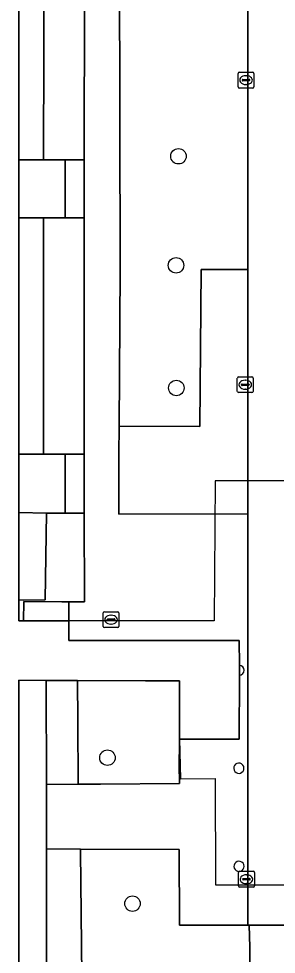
# Model space of a CAD drawing. Extents: x 161477 to 163040, y 383680 to 384871.
# Drawn here: x 162007.3 to 162023.6, y 384251.7 to 384310.9 of the extents above; entities that cross this region are included whole.
import ezdxf

# ---------------------------------------------------------------- set-up
doc = ezdxf.new("R2010")
doc.units = 0
for name, color, linetype in [('IMGEO_Boom', 7, 'Continuous'), ('IMGEO_Groenvoorziening', 7, 'Continuous'), ('IMGEO_Kolk', 7, 'Continuous'), ('IMGEO_Pand', 7, 'Continuous'), ('IMGEO_Pand_overbouw', 7, 'Continuous'), ('IMGEO_Rijbaan_lokaal_open', 7, 'Continuous'), ('IMGEO_Terreindeel_onvherhard', 7, 'Continuous'), ('IMGEO_Voetpad_op_trap', 7, 'Continuous'), ('IMGEO_Voetpad_open', 7, 'Continuous')]:
    doc.layers.add(name, color=color, linetype=linetype)

msp = doc.modelspace()

# ---------------------------------------------------------------- linework, layer by layer
at = {"layer": 'IMGEO_Boom'}
for centre in [(162017.37, 384302.167), (162017.216, 384295.268), (162017.236, 384287.51), (162012.875, 384264.123), (162014.462, 384254.892)]:
    msp.add_circle(centre, 0.489, dxfattribs=at)
at = {"layer": 'IMGEO_Groenvoorziening'}
for points in [[(162021.737, 384335.473), (162021.759, 384349.699), (162013.626, 384349.696), (162013.613, 384324.033), (162013.678, 384294.936), (162013.608, 384285.103), (162018.73, 384285.066), (162018.801, 384295.006), (162021.757, 384295.008)], [(162011.438, 384323.025), (162010.186, 384323.028), (162008.897, 384323.031), (162008.836, 384301.947), (162010.196, 384301.944), (162011.394, 384301.941)], [(162011.394, 384298.268), (162010.198, 384298.268), (162008.828, 384298.268), (162008.828, 384283.32), (162010.205, 384283.32), (162011.397, 384283.32)], [(162011.406, 384279.595), (162010.207, 384279.592), (162009.008, 384279.589), (162008.942, 384274.113), (162007.277, 384274.085), (162007.277, 384272.786), (162007.567, 384272.786), (162007.592, 384273.998), (162009.994, 384273.987), (162010.424, 384273.991), (162011.419, 384273.983)], [(162010.976, 384269.004), (162009.005, 384269.016), (162009.005, 384268.839), (162009.013, 384262.435), (162011.013, 384262.446), (162010.991, 384266.446)], [(162017.441, 384268.979), (162015.281, 384268.977), (162010.976, 384269.004), (162010.991, 384266.446), (162011.013, 384262.446), (162012.43, 384262.454), (162017.43, 384262.482), (162017.428, 384262.781), (162017.425, 384263.395), (162017.446, 384265.289)], [(162011.163, 384258.196), (162011.161, 384258.345), (162009.018, 384258.358), (162009.028, 384250.61), (162009.028, 384249.462), (162009.221, 384249.462), (162009.222, 384249.636), (162009.225, 384250.131), (162011.256, 384250.13), (162011.254, 384250.328)], [(162017.415, 384258.307), (162011.161, 384258.345), (162011.163, 384258.196), (162011.254, 384250.328), (162011.256, 384250.13), (162021.863, 384250.123), (162021.898, 384252.146), (162021.847, 384253.534), (162021.765, 384253.534), (162017.43, 384253.533)]]:
    msp.add_lwpolyline(points, close=True, dxfattribs=at)
at = {"layer": 'IMGEO_Kolk'}
for p, q in [((162021.15, 384306.558), (162021.15, 384307.41)), ((162021.225, 384307.484), (162022.077, 384307.484)), ((162021.638, 384307.264), (162021.663, 384307.264)), ((162022.151, 384307.41), (162022.151, 384306.558)), ((162021.409, 384306.978), (162021.409, 384306.99)), ((162021.847, 384306.941), (162021.449, 384306.941)), ((162021.452, 384307.027), (162021.85, 384307.027)), ((162021.661, 384306.704), (162021.636, 384306.704)), ((162021.893, 384306.99), (162021.893, 384306.978)), ((162022.077, 384306.484), (162021.225, 384306.484)), ((162021.097, 384287.289), (162021.097, 384288.141)), ((162021.172, 384288.215), (162022.024, 384288.215)), ((162021.356, 384287.709), (162021.356, 384287.721)), ((162021.399, 384287.758), (162021.797, 384287.758)), ((162021.585, 384287.995), (162021.61, 384287.995)), ((162021.84, 384287.721), (162021.84, 384287.709)), ((162022.098, 384288.141), (162022.098, 384287.289)), ((162022.024, 384287.215), (162021.172, 384287.215)), ((162021.794, 384287.672), (162021.396, 384287.672)), ((162021.608, 384287.435), (162021.583, 384287.435)), ((162012.604, 384272.431), (162012.604, 384273.283)), ((162012.679, 384273.357), (162013.531, 384273.357)), ((162012.906, 384272.9), (162013.304, 384272.9)), ((162013.092, 384273.137), (162013.117, 384273.137)), ((162013.605, 384273.283), (162013.605, 384272.431)), ((162013.531, 384272.357), (162012.679, 384272.357)), ((162012.863, 384272.851), (162012.863, 384272.863)), ((162013.301, 384272.814), (162012.903, 384272.814)), ((162013.115, 384272.577), (162013.09, 384272.577)), ((162013.347, 384272.863), (162013.347, 384272.851)), ((162021.249, 384256.937), (162022.101, 384256.937)), ((162021.174, 384256.011), (162021.174, 384256.863)), ((162021.433, 384256.431), (162021.433, 384256.443)), ((162021.871, 384256.394), (162021.473, 384256.394)), ((162021.476, 384256.48), (162021.874, 384256.48)), ((162021.662, 384256.717), (162021.687, 384256.717)), ((162021.917, 384256.443), (162021.917, 384256.431)), ((162022.175, 384256.863), (162022.175, 384256.011)), ((162022.101, 384255.937), (162021.249, 384255.937)), ((162021.685, 384256.157), (162021.66, 384256.157))]:
    msp.add_line(p, q, dxfattribs=at)
for points in [[(162021.15, 384306.558), (162021.15, 384307.41)], [(162021.225, 384307.484), (162022.077, 384307.484)], [(162022.151, 384307.41), (162022.151, 384306.558)], [(162022.077, 384306.484), (162021.225, 384306.484)], [(162021.097, 384287.289), (162021.097, 384288.141)], [(162021.172, 384288.215), (162022.024, 384288.215)], [(162022.098, 384288.141), (162022.098, 384287.289)], [(162022.024, 384287.215), (162021.172, 384287.215)], [(162012.604, 384272.431), (162012.604, 384273.283)], [(162012.679, 384273.357), (162013.531, 384273.357)], [(162013.605, 384273.283), (162013.605, 384272.431)], [(162013.531, 384272.357), (162012.679, 384272.357)], [(162021.249, 384256.937), (162022.101, 384256.937)], [(162021.174, 384256.011), (162021.174, 384256.863)], [(162022.175, 384256.863), (162022.175, 384256.011)], [(162022.101, 384255.937), (162021.249, 384255.937)]]:
    msp.add_lwpolyline(points, dxfattribs=at)
for centre, radius, start, end in [((162021.227, 384307.408), 0.0765, 91.55205, 178.44795), ((162021.227, 384307.408), 0.0765, 91.55205, 178.44795), ((162022.075, 384307.408), 0.0765, 1.55205, 88.44795), ((162022.075, 384307.408), 0.0765, 1.55205, 88.44795), ((162021.449, 384306.987), 0.0403, 85.87752, 175.75265), ((162021.446, 384306.977), 0.0366, 178.93798, 274.71019), ((162021.85, 384306.984), 0.043, 264.86636, 352.45326), ((162021.854, 384306.989), 0.0386, 1.73085, 96.63898), ((162021.227, 384306.56), 0.0765, 181.55205, 268.44795), ((162021.227, 384306.56), 0.0765, 181.55205, 268.44795), ((162022.075, 384306.56), 0.0765, 271.55205, 358.44795), ((162022.075, 384306.56), 0.0765, 271.55205, 358.44795), ((162021.174, 384288.139), 0.0765, 91.55205, 178.44795), ((162021.174, 384288.139), 0.0765, 91.55205, 178.44795), ((162021.396, 384287.718), 0.0403, 85.87752, 175.75265), ((162021.393, 384287.708), 0.0366, 178.93798, 274.71019), ((162021.797, 384287.715), 0.043, 264.86636, 352.45326), ((162021.801, 384287.72), 0.0386, 1.73085, 96.63898), ((162022.022, 384288.139), 0.0765, 1.55205, 88.44795), ((162022.022, 384288.139), 0.0765, 1.55205, 88.44795), ((162021.174, 384287.291), 0.0765, 181.55205, 268.44795), ((162021.174, 384287.291), 0.0765, 181.55205, 268.44795), ((162022.022, 384287.291), 0.0765, 271.55205, 358.44795), ((162022.022, 384287.291), 0.0765, 271.55205, 358.44795), ((162012.681, 384273.281), 0.0765, 91.55205, 178.44795), ((162012.681, 384273.281), 0.0765, 91.55205, 178.44795), ((162012.903, 384272.86), 0.0403, 85.87752, 175.75265), ((162013.308, 384272.862), 0.0386, 1.73085, 96.63898), ((162013.529, 384273.281), 0.0765, 1.55205, 88.44795), ((162013.529, 384273.281), 0.0765, 1.55205, 88.44795), ((162012.681, 384272.433), 0.0765, 181.55205, 268.44795), ((162012.681, 384272.433), 0.0765, 181.55205, 268.44795), ((162012.9, 384272.85), 0.0366, 178.93798, 274.71019), ((162013.304, 384272.857), 0.043, 264.86636, 352.45326), ((162013.529, 384272.433), 0.0765, 271.55205, 358.44795), ((162013.529, 384272.433), 0.0765, 271.55205, 358.44795), ((162021.251, 384256.861), 0.0765, 91.55205, 178.44795), ((162021.251, 384256.861), 0.0765, 91.55205, 178.44795), ((162022.099, 384256.861), 0.0765, 1.55205, 88.44795), ((162022.099, 384256.861), 0.0765, 1.55205, 88.44795), ((162021.473, 384256.44), 0.0403, 85.87752, 175.75265), ((162021.47, 384256.43), 0.0366, 178.93798, 274.71019), ((162021.874, 384256.437), 0.043, 264.86636, 352.45326), ((162021.878, 384256.442), 0.0386, 1.73085, 96.63898), ((162021.251, 384256.013), 0.0765, 181.55205, 268.44795), ((162021.251, 384256.013), 0.0765, 181.55205, 268.44795), ((162022.099, 384256.013), 0.0765, 271.55205, 358.44795), ((162022.099, 384256.013), 0.0765, 271.55205, 358.44795)]:
    msp.add_arc(centre, radius, start, end, dxfattribs=at)
for centre, major_axis, ratio, start_param, end_param in [((162021.637, 384306.984), (-0.387, 0.002), 0.722429, 4.712389, 7.853982), ((162021.662, 384306.984), (-0.39, 0.002), 0.717154, 1.570796, 4.712389), ((162021.584, 384287.715), (-0.387, 0.002), 0.722429, 4.712389, 7.853982), ((162021.609, 384287.715), (-0.39, 0.002), 0.717154, 1.570796, 4.712389), ((162013.091, 384272.857), (-0.387, 0.002), 0.722429, 4.712389, 7.853982), ((162013.116, 384272.857), (-0.39, 0.002), 0.717154, 1.570796, 4.712389), ((162021.661, 384256.437), (-0.387, 0.002), 0.722429, 4.712389, 7.853982), ((162021.686, 384256.437), (-0.39, 0.002), 0.717154, 1.570796, 4.712389)]:
    msp.add_ellipse(centre, major_axis=major_axis, ratio=ratio, start_param=start_param, end_param=end_param, dxfattribs=at)
at = {"layer": 'IMGEO_Pand'}
for points in [[(162007.258, 384250), (162007.266, 384269.027), (162009.005, 384269.016), (162010.976, 384269.004), (162015.281, 384268.977), (162017.441, 384268.979), (162017.446, 384265.289), (162021.217, 384265.294), (162021.227, 384269.341), (162021.226, 384269.972), (162021.222, 384271.531), (162010.425, 384271.541), (162010.435, 384272.775), (162007.567, 384272.786), (162007.277, 384272.786), (162007.277, 384274.085), (162007.275, 384279.625), (162007.274, 384283.32), (162007.274, 384283.423), (162007.269, 384298.268), (162007.268, 384301.95), (162007.264, 384313.621)], [(162021.226, 384269.972), (162021.227, 384269.341)]]:
    msp.add_lwpolyline(points, dxfattribs=at)
for centre, radius, start, end in [((162021.207, 384269.656), 0.316, 0.1609, 86.46973), ((162021.208, 384269.655), 0.315, 273.39798, 0.34551), ((162021.195, 384263.457), 0.324, 77.16041, 359.98209), ((162021.197, 384263.458), 0.322, 359.74617, 77.39633), ((162021.204, 384257.25), 0.324, 77.04938, 0.04807), ((162021.201, 384257.248), 0.326, 0.35111, 76.74634)]:
    msp.add_arc(centre, radius, start, end, dxfattribs=at)
at = {"layer": 'IMGEO_Pand_overbouw'}
msp.add_lwpolyline([(162037.084, 384281.639), (162019.702, 384281.634), (162019.636, 384272.78), (162010.435, 384272.775), (162010.425, 384271.541), (162021.222, 384271.531), (162021.226, 384269.972), (162021.227, 384269.341), (162021.217, 384265.294), (162017.446, 384265.289), (162017.5, 384262.782), (162019.699, 384262.817), (162019.714, 384256.084), (162058.456, 384256.073)], dxfattribs=at)
at = {"layer": 'IMGEO_Rijbaan_lokaal_open'}
msp.add_lwpolyline([(162027.862, 384368.791), (162021.759, 384368.798), (162021.759, 384349.699), (162021.737, 384335.473), (162021.757, 384295.008), (162021.759, 384291.547), (162021.759, 384279.548), (162021.765, 384253.534), (162021.847, 384253.534), (162027.77, 384253.54), (162027.95, 384253.54), (162027.862, 384282.06)], close=True, dxfattribs=at)
at = {"layer": 'IMGEO_Terreindeel_onvherhard'}
for points in [[(162008.897, 384323.031), (162007.264, 384323.034), (162007.264, 384313.621), (162007.268, 384301.95), (162008.836, 384301.947)], [(162008.828, 384298.268), (162007.269, 384298.268), (162007.274, 384283.423), (162007.274, 384283.32), (162008.828, 384283.32)], [(162009.008, 384279.589), (162007.275, 384279.625), (162007.277, 384274.085), (162008.942, 384274.113)], [(162009.013, 384262.435), (162009.005, 384268.839), (162009.005, 384269.016), (162007.266, 384269.027), (162007.258, 384250), (162007.258, 384249.461), (162008.391, 384249.461), (162009.028, 384249.462), (162009.028, 384250.61), (162009.018, 384258.358)]]:
    msp.add_lwpolyline(points, close=True, dxfattribs=at)
at = {"layer": 'IMGEO_Voetpad_op_trap'}
for points in [[(162011.394, 384301.842), (162011.394, 384301.941), (162010.196, 384301.944), (162010.198, 384298.268), (162011.394, 384298.268)], [(162011.397, 384283.287), (162011.397, 384283.32), (162010.205, 384283.32), (162010.207, 384279.592), (162011.406, 384279.595)]]:
    msp.add_lwpolyline(points, close=True, dxfattribs=at)
at = {"layer": 'IMGEO_Voetpad_open'}
for points in [[(162021.227, 384269.341), (162021.217, 384265.294), (162017.446, 384265.289), (162017.425, 384263.395), (162017.428, 384262.781), (162017.43, 384262.482), (162012.43, 384262.454), (162011.013, 384262.446), (162009.013, 384262.435), (162009.018, 384258.358), (162011.161, 384258.345), (162017.415, 384258.307), (162017.43, 384253.533), (162021.765, 384253.534), (162021.759, 384279.548), (162013.595, 384279.531), (162013.595, 384283.325), (162013.608, 384285.103), (162013.678, 384294.936), (162013.613, 384324.033), (162013.626, 384349.696), (162021.759, 384349.699), (162021.759, 384368.798), (162027.862, 384368.791)], [(162011.438, 384323.025), (162011.394, 384301.941), (162011.394, 384301.842), (162011.394, 384298.268), (162011.397, 384283.32), (162011.397, 384283.287), (162011.406, 384279.595), (162011.419, 384273.983), (162010.424, 384273.991), (162010.435, 384272.775), (162010.425, 384271.541), (162021.222, 384271.531), (162021.226, 384269.972)], [(162027.77, 384253.54), (162021.847, 384253.534), (162021.898, 384252.146), (162021.863, 384250.123), (162011.256, 384250.13), (162009.225, 384250.131), (162009.222, 384249.636), (162009.221, 384249.462), (162019.558, 384249.47), (162020.638, 384249.471), (162020.645, 384243.286), (162020.669, 384220.523), (162019.563, 384220.514), (162009.027, 384220.426), (162009.028, 384218.951), (162021.659, 384218.951), (162021.965, 384218.951), (162021.976, 384213.59), (162021.99, 384206.625), (162021.995, 384203.805), (162022.138, 384203.805), (162029.625, 384203.8)]]:
    msp.add_lwpolyline(points, dxfattribs=at)
for points in [[(162010.196, 384301.944), (162008.836, 384301.947), (162007.268, 384301.95), (162007.269, 384298.268), (162008.828, 384298.268), (162010.198, 384298.268)], [(162021.759, 384291.547), (162021.757, 384295.008), (162018.801, 384295.006), (162018.73, 384285.066), (162013.608, 384285.103), (162013.595, 384283.325), (162013.595, 384279.531), (162021.759, 384279.548)], [(162010.205, 384283.32), (162008.828, 384283.32), (162007.274, 384283.32), (162007.275, 384279.625), (162009.008, 384279.589), (162010.207, 384279.592)], [(162010.424, 384273.991), (162009.994, 384273.987), (162007.592, 384273.998), (162007.567, 384272.786), (162010.435, 384272.775)]]:
    msp.add_lwpolyline(points, close=True, dxfattribs=at)
for centre, radius, start, end in [((162021.207, 384269.656), 0.316, 0.1609, 86.46973), ((162021.208, 384269.655), 0.315, 273.39798, 0.34551), ((162021.195, 384263.457), 0.324, 77.16041, 359.98209), ((162021.197, 384263.458), 0.322, 359.74617, 77.39633), ((162021.204, 384257.25), 0.324, 77.04938, 0.04807), ((162021.201, 384257.248), 0.326, 0.35111, 76.74634)]:
    msp.add_arc(centre, radius, start, end, dxfattribs=at)

doc.saveas('drawing.dxf')
